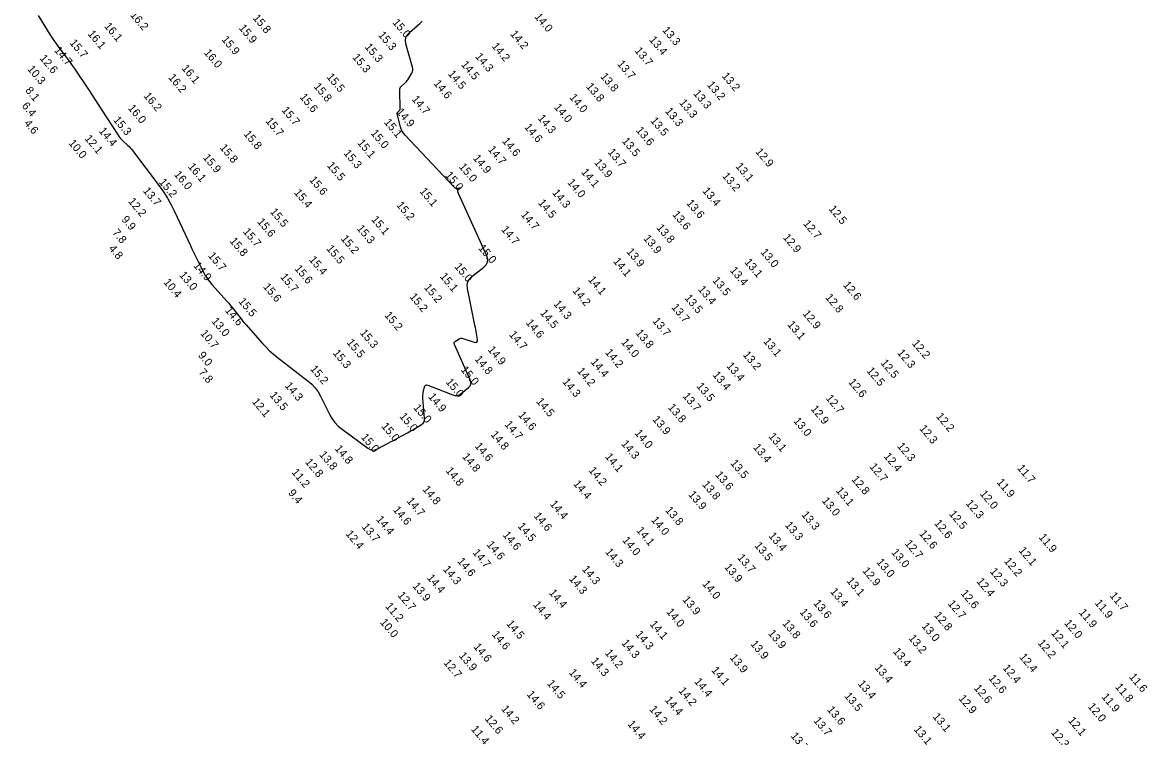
# Model space of a CAD drawing. Extents: x 988130 to 1132882, y 654656 to 841453.
# Drawn here: x 1067568 to 1068271, y 734829 to 735275 of the extents above; entities that cross this region are included whole.
import ezdxf

# ---------------------------------------------------------------- set-up
doc = ezdxf.new("R2010")
doc.units = 0
doc.layers.add('V-TOPO-MAJR', color=7, linetype='Continuous')
doc.layers.add('V-TOPO-SOUN', color=7, linetype='Continuous')

msp = doc.modelspace()

# ---------------------------------------------------------------- linework, layer by layer
at = {"layer": 'V-TOPO-MAJR'}
msp.add_lwpolyline([(1067577.37, 735279.28), (1067584.7, 735267.31), (1067585.85, 735265.48), (1067587.05, 735263.69), (1067588.29, 735261.92), (1067589.57, 735260.18), (1067594.8, 735253.3), (1067596.09, 735251.56), (1067597.36, 735249.82), (1067598.6, 735248.05), (1067599.82, 735246.26), (1067609.09, 735232.46), (1067611.03, 735229.56), (1067612.95, 735226.65), (1067614.86, 735223.72), (1067616.76, 735220.79), (1067627.26, 735204.43), (1067627.88, 735203.53), (1067628.56, 735202.67), (1067629.29, 735201.85), (1067630.07, 735201.08), (1067633.31, 735198.08), (1067634.1, 735197.31), (1067634.86, 735196.51), (1067635.58, 735195.68), (1067636.27, 735194.82), (1067652.99, 735172.79), (1067655.72, 735168.99), (1067658.23, 735165.06), (1067660.52, 735161), (1067662.59, 735156.81), (1067672.43, 735135.48), (1067673.42, 735133.37), (1067674.42, 735131.28), (1067675.43, 735129.19), (1067676.47, 735127.11), (1067680.64, 735118.8), (1067681.75, 735116.76), (1067682.98, 735114.82), (1067684.34, 735112.96), (1067685.83, 735111.19), (1067695.37, 735100.6), (1067696.4, 735099.43), (1067697.4, 735098.24), (1067698.39, 735097.03), (1067699.35, 735095.79), (1067703.13, 735090.83), (1067704.09, 735089.6), (1067705.07, 735088.38), (1067706.07, 735087.19), (1067707.1, 735086.02), (1067717.58, 735074.24), (1067719.73, 735071.94), (1067721.97, 735069.75), (1067724.31, 735067.66), (1067726.75, 735065.68), (1067746.01, 735050.79), (1067748.36, 735048.75), (1067750.45, 735046.49), (1067752.26, 735044), (1067753.79, 735041.29), (1067759.4, 735030), (1067760.94, 735027.29), (1067762.77, 735024.83), (1067764.88, 735022.6), (1067767.28, 735020.61), (1067783.35, 735008.77), (1067784.82, 735007.94), (1067786.33, 735007.59), (1067787.87, 735007.72), (1067789.44, 735008.33), (1067796.14, 735011.92), (1067797.56, 735012.68), (1067798.99, 735013.45), (1067800.41, 735014.22), (1067801.82, 735014.99), (1067808.08, 735018.41), (1067809.2, 735019.03), (1067810.31, 735019.67), (1067811.42, 735020.31), (1067812.52, 735020.97), (1067816.89, 735023.65), (1067817.83, 735024.39), (1067818.47, 735025.28), (1067818.81, 735026.33), (1067818.85, 735027.53), (1067817.77, 735040.09), (1067817.73, 735040.98), (1067817.75, 735041.86), (1067817.84, 735042.74), (1067818, 735043.62), (1067818.78, 735047.12), (1067819.05, 735047.84), (1067819.49, 735048.26), (1067820.08, 735048.39), (1067820.84, 735048.22), (1067836.41, 735042.16), (1067837.79, 735041.8), (1067839.11, 735041.82), (1067840.37, 735042.21), (1067841.58, 735042.97), (1067846.27, 735046.78), (1067847.22, 735047.78), (1067847.73, 735048.89), (1067847.78, 735050.11), (1067847.39, 735051.44), (1067837.51, 735073.67), (1067837.35, 735074.25), (1067837.39, 735074.77), (1067837.64, 735075.23), (1067838.1, 735075.62), (1067840.35, 735077.07), (1067840.93, 735077.36), (1067841.52, 735077.5), (1067842.13, 735077.51), (1067842.75, 735077.37), (1067849.83, 735075.05), (1067850.85, 735074.86), (1067851.52, 735075.08), (1067851.84, 735075.71), (1067851.8, 735076.75), (1067850.97, 735081.71), (1067850.75, 735082.94), (1067850.53, 735084.18), (1067850.29, 735085.42), (1067850.05, 735086.65), (1067845.6, 735108.61), (1067845.42, 735110.81), (1067845.83, 735112.8), (1067846.82, 735114.57), (1067848.39, 735116.12), (1067855.84, 735121.89), (1067857.35, 735123.42), (1067858.15, 735125.13), (1067858.24, 735127.01), (1067857.62, 735129.07), (1067839.9, 735168), (1067839.58, 735169.1), (1067839.65, 735170.07), (1067840.13, 735170.91), (1067841.01, 735171.64), (1067839.95, 735171.17), (1067838.95, 735171.1), (1067838.01, 735171.43), (1067837.11, 735172.15), (1067806.64, 735204.49), (1067805.68, 735205.65), (1067804.89, 735206.89), (1067804.26, 735208.22), (1067803.8, 735209.65), (1067801.7, 735217.87), (1067801.67, 735218.16), (1067801.71, 735218.43), (1067801.83, 735218.67), (1067802.03, 735218.88), (1067803, 735219.69), (1067803.21, 735219.91), (1067803.35, 735220.15), (1067803.44, 735220.43), (1067803.47, 735220.73), (1067803.31, 735232.78), (1067803.37, 735233.46), (1067803.56, 735234.07), (1067803.89, 735234.63), (1067804.35, 735235.12), (1067806.46, 735236.99), (1067806.97, 735237.48), (1067807.44, 735238), (1067807.87, 735238.55), (1067808.26, 735239.13), (1067810.79, 735243.24), (1067811.23, 735244.14), (1067811.47, 735245.07), (1067811.49, 735246.02), (1067811.31, 735247.01), (1067807.16, 735261.62), (1067806.84, 735263.63), (1067807.09, 735265.48), (1067807.9, 735267.15), (1067809.28, 735268.66), (1067815.91, 735274.34), (1067817.22, 735275.81)], dxfattribs=at)

# ---------------------------------------------------------------- texts
at = {"layer": 'V-TOPO-SOUN'}
for s, p in [('16.2 ', (1067634.54, 735279.43)), ('16.1 ', (1067618.31, 735272.46)), ('15.8 ', (1067711.18, 735277.57)), ('15.0 ', (1067798.46, 735274.76)), ('14.0 ', (1067887.22, 735278.39)), ('16.1 ', (1067607.98, 735267.65)), ('15.9 ', (1067702.44, 735271.3)), ('15.3 ', (1067789.54, 735266.93)), ('14.2 ', (1067872.02, 735267.56)), ('13.3 ', (1067967.06, 735269.99)), ('15.7 ', (1067596.66, 735262.04)), ('15.9 ', (1067691.65, 735264.13)), ('15.3 ', (1067781.09, 735259.45)), ('14.2 ', (1067860.48, 735259.98)), ('13.4 ', (1067958.85, 735263.98)), ('12.6 ', (1067577.94, 735252.43)), ('14.7 ', (1067587.02, 735257.4)), ('16.0 ', (1067680.61, 735255.9)), ('15.3 ', (1067773.37, 735252.98)), ('14.3 ', (1067850.14, 735253.5)), ('13.7 ', (1067949.82, 735257.13)), ('10.3 ', (1067570.27, 735245.66)), ('16.1 ', (1067666.67, 735246.2)), ('14.5 ', (1067841.32, 735248.5)), ('13.7 ', (1067938.89, 735248.84)), ('16.2 ', (1067658.37, 735240.35)), ('15.5 ', (1067757.31, 735240.74)), ('14.5 ', (1067833.12, 735242.63)), ('13.8 ', (1067928.39, 735241.01)), ('13.2 ', (1068004.29, 735241.31)), ('8.1', (1067568.97, 735232.27)), ('15.8 ', (1067749.21, 735234.74)), ('14.6 ', (1067824.17, 735236.64)), ('13.8 ', (1067919.46, 735234.75)), ('13.3 ', (1067986.44, 735230.38)), ('13.2 ', (1067995.04, 735235.79)), ('6.4', (1067566.83, 735222.63)), ('16.2 ', (1067642.96, 735228.85)), ('15.6 ', (1067740.44, 735228.11)), ('14.7 ', (1067810.49, 735226.81)), ('14.0 ', (1067909.02, 735227.92)), ('13.3 ', (1067977.68, 735224.62)), ('16.0 ', (1067633.16, 735221.21)), ('15.7 ', (1067729.18, 735219.96)), ('14.9 ', (1067800.94, 735218.9)), ('14.0 ', (1067899.42, 735221.76)), ('13.3 ', (1067968.79, 735219.31)), ('4.6', (1067568.19, 735211.74)), ('15.3 ', (1067623.95, 735213.81)), ('15.7 ', (1067719.13, 735213.13)), ('15.1 ', (1067793.17, 735212.39)), ('14.6 ', (1067880.86, 735209.36)), ('14.3 ', (1067889.26, 735214.93)), ('13.5 ', (1067959.62, 735213.39)), ('12.1 ', (1067606.07, 735202.24)), ('14.4 ', (1067614.96, 735206.93)), ('15.8 ', (1067705.47, 735205.03)), ('15.0 ', (1067784.85, 735205.56)), ('13.6 ', (1067950.63, 735207.34)), ('10.0 ', (1067596.01, 735199.35)), ('15.8 ', (1067690.5, 735196.49)), ('15.1 ', (1067776.54, 735199.51)), ('14.7 ', (1067858.15, 735195.42)), ('14.6 ', (1067866.99, 735200.62)), ('13.5 ', (1067941.83, 735200.59)), ('15.9 ', (1067679.98, 735190.31)), ('15.3 ', (1067767.92, 735193.05)), ('14.9 ', (1067848.78, 735189.93)), ('13.7 ', (1067932.99, 735193.68)), ('12.9 ', (1068025.28, 735193.99)), ('16.1 ', (1067670.65, 735184.68)), ('15.5 ', (1067757.51, 735185.4)), ('15.0 ', (1067839.98, 735184.57)), ('14.1 ', (1067916.36, 735181.24)), ('13.9 ', (1067924.51, 735187.21)), ('13.1 ', (1068012.85, 735184.83)), ('15.2 ', (1067652.49, 735174.98)), ('16.0 ', (1067661.92, 735179.77)), ('15.6 ', (1067746.49, 735176.42)), ('15.0 ', (1067831.35, 735179.25)), ('14.0 ', (1067907.75, 735174.78)), ('13.2 ', (1068004.54, 735178.79)), ('13.7 ', (1067642.52, 735169.58)), ('15.4 ', (1067736.94, 735168.41)), ('15.1 ', (1067815.37, 735169.23)), ('14.3 ', (1067898.3, 735168.32)), ('13.4 ', (1067992.13, 735169.51)), ('12.2 ', (1067633.27, 735162.93)), ('15.2 ', (1067800.91, 735160.58)), ('14.5 ', (1067889.43, 735162.01)), ('13.6 ', (1067982.12, 735161.82)), ('15.5 ', (1067721.93, 735156.42)), ('14.7 ', (1067878.7, 735154.65)), ('13.6 ', (1067973.4, 735154.71)), ('12.5 ', (1068071.12, 735158.18)), ('9.9', (1067629.1, 735151.61)), ('15.6 ', (1067713.89, 735150.2)), ('15.3 ', (1067776.1, 735146.02)), ('15.1 ', (1067785.21, 735151.6)), ('13.8 ', (1067963.47, 735146.46)), ('12.7 ', (1068055.11, 735149)), ('7.8', (1067623.35, 735143.38)), ('15.7 ', (1067705.03, 735144.02)), ('15.2 ', (1067766.18, 735139.61)), ('14.7 ', (1067866.4, 735145.36)), ('13.9 ', (1067955.27, 735139.75)), ('12.9 ', (1068042.5, 735140.39)), ('4.8', (1067621.07, 735133.44)), ('15.8 ', (1067696.69, 735138.17)), ('15.5 ', (1067757.11, 735133.42)), ('15.0 ', (1067852.07, 735133.72)), ('13.9 ', (1067944.66, 735131.48)), ('15.7 ', (1067683.24, 735128.98)), ('15.4 ', (1067746.29, 735126.51)), ('14.1 ', (1067936.34, 735125.48)), ('13.1 ', (1068018.42, 735124.95)), ('13.0 ', (1068028.46, 735131.17)), ('14.9 ', (1067674.08, 735122.81)), ('15.6 ', (1067737.23, 735120.94)), ('15.0 ', (1067837.16, 735122.17)), ('13.4 ', (1068009.35, 735119.83)), ('10.4 ', (1067655.34, 735112.37)), ('13.0 ', (1067665.21, 735116.88)), ('15.7 ', (1067728.33, 735115.67)), ('15.1 ', (1067828.1, 735116.01)), ('14.1 ', (1067920.71, 735114.03)), ('13.5 ', (1067998.36, 735113.55)), ('12.6 ', (1068080.07, 735110.71)), ('15.6 ', (1067717.62, 735109.58)), ('15.2 ', (1067809.14, 735103.35)), ('15.2 ', (1067818.16, 735109.14)), ('14.2 ', (1067910.91, 735107.09)), ('13.4 ', (1067989.4, 735107.95)), ('15.5 ', (1067702.19, 735100.42)), ('14.3 ', (1067899.07, 735098.82)), ('13.7 ', (1067972.78, 735096.72)), ('13.5 ', (1067981, 735102.52)), ('12.8 ', (1068068.93, 735102.86)), ('14.6 ', (1067693.79, 735094.78)), ('15.2 ', (1067793.44, 735091.75)), ('14.5 ', (1067890.72, 735093.15)), ('12.9 ', (1068054.8, 735092.74)), ('13.0 ', (1067685.36, 735088.05)), ('14.6 ', (1067881.8, 735087.05)), ('13.7 ', (1067960.93, 735088.14)), ('13.1 ', (1068045.22, 735085.94)), ('10.7 ', (1067678.39, 735080.43)), ('15.3 ', (1067778.12, 735080.76)), ('14.7 ', (1067871.3, 735079.69)), ('13.8 ', (1067950.39, 735080.68)), ('13.1 ', (1068030.23, 735075.48)), ('15.3 ', (1067761.2, 735068.11)), ('15.5 ', (1067769.84, 735074.71)), ('14.9 ', (1067858, 735070.24)), ('14.2 ', (1067931.32, 735068.51)), ('14.0 ', (1067941.3, 735074.93)), ('12.3 ', (1068113.89, 735068.24)), ('12.2 ', (1068123.12, 735074.2)), ('9.0', (1067676.96, 735066.7)), ('14.8 ', (1067849.8, 735064.32)), ('14.4 ', (1067922.3, 735062.58)), ('13.2 ', (1068017.48, 735067.02)), ('12.5 ', (1068103.5, 735061.95)), ('7.8', (1067677.32, 735056.06)), ('15.2 ', (1067747.01, 735058.2)), ('15.0 ', (1067841.12, 735057.62)), ('14.2 ', (1067913.83, 735056.88)), ('13.4 ', (1067998.53, 735054.47)), ('13.4 ', (1068007.15, 735060.1)), ('12.5 ', (1068094.76, 735057.07)), ('14.3 ', (1067731.18, 735047.75)), ('15.0 ', (1067831.73, 735050.01)), ('14.3 ', (1067904.66, 735050.13)), ('13.5 ', (1067988.44, 735047.44)), ('12.6 ', (1068083.4, 735049.94)), ('13.5 ', (1067721.69, 735041.81)), ('14.9 ', (1067820.78, 735040.83)), ('13.7 ', (1067979.77, 735041.2)), ('12.1 ', (1067710.66, 735037.72)), ('15.0 ', (1067811.57, 735033.92)), ('14.5 ', (1067888.29, 735037.9)), ('13.8 ', (1067970.61, 735034.16)), ('12.9 ', (1068059.87, 735033.19)), ('12.7 ', (1068069.26, 735039.89)), ('15.0 ', (1067802.83, 735028.58)), ('14.6 ', (1067876.97, 735029.38)), ('13.9 ', (1067960.92, 735026.65)), ('12.2 ', (1068138.2, 735028.54)), ('15.0 ', (1067791.49, 735022.38)), ('14.7 ', (1067868.53, 735023.53)), ('13.0 ', (1068049.01, 735025.66)), ('12.3 ', (1068127.76, 735020.99)), ('15.0 ', (1067778.76, 735015.57)), ('14.8 ', (1067859.84, 735017.17)), ('14.0 ', (1067949.78, 735018.06)), ('13.1 ', (1068033.43, 735016.01)), ('14.8 ', (1067762.39, 735008.38)), ('14.6 ', (1067849.87, 735009.99)), ('14.3 ', (1067941.41, 735011.45)), ('13.4 ', (1068023.86, 735009.19)), ('12.3 ', (1068113.87, 735009.95)), ('12.8 ', (1067743.82, 735000.01)), ('13.8 ', (1067752.72, 735004.63)), ('14.8 ', (1067842.03, 735003.37)), ('14.1 ', (1067931.28, 735003.34)), ('13.5 ', (1068009.64, 734999.25)), ('12.4 ', (1068105.47, 735003.56)), ('11.2 ', (1067735.44, 734993.6)), ('14.8 ', (1067831.7, 734994.6)), ('14.2 ', (1067921.05, 734994.8)), ('13.6 ', (1068000.14, 734992.05)), ('12.7 ', (1068096.59, 734997.08)), ('11.7 ', (1068188.87, 734996.24)), ('14.4 ', (1067911.46, 734986.41)), ('13.8 ', (1067991.99, 734985.99)), ('12.8 ', (1068085.33, 734989.19)), ('11.9 ', (1068176.08, 734987.38)), ('9.4', (1067733.23, 734980.69)), ('14.8 ', (1067817.25, 734982.94)), ('13.9 ', (1067983.38, 734979.69)), ('13.1 ', (1068075.56, 734982.11)), ('12.0 ', (1068165.55, 734980.15)), ('14.6 ', (1067798.79, 734970.19)), ('14.7 ', (1067807.33, 734975.66)), ('14.4 ', (1067896.82, 734973.79)), ('13.8 ', (1067968.91, 734969.91)), ('13.0 ', (1068066.78, 734975.81)), ('12.3 ', (1068156.7, 734974.19)), ('14.4 ', (1067788.21, 734964.13)), ('14.6 ', (1067886.76, 734966.35)), ('14.0 ', (1067960.09, 734963.78)), ('13.3 ', (1068054.05, 734967.08)), ('12.5 ', (1068146.25, 734967.55)), ('13.7 ', (1067779.26, 734959.52)), ('14.5 ', (1067876.72, 734959.87)), ('14.1 ', (1067950.87, 734957.26)), ('13.3 ', (1068043.73, 734960.56)), ('12.6 ', (1068137, 734961.73)), ('12.4 ', (1067769.2, 734955.1)), ('14.6 ', (1067867.39, 734954.42)), ('14.0 ', (1067942.07, 734951.11)), ('13.4 ', (1068033.51, 734953.84)), ('12.7 ', (1068118.58, 734949.08)), ('12.6 ', (1068127.61, 734955.24)), ('11.9 ', (1068202.34, 734952.99)), ('14.7 ', (1067848.52, 734943.41)), ('14.6 ', (1067857.31, 734948.42)), ('14.3 ', (1067931.39, 734943.85)), ('13.5 ', (1068024.66, 734947.79)), ('13.0 ', (1068110.24, 734943.5)), ('12.1 ', (1068189.77, 734944.75)), ('14.6 ', (1067838.98, 734937.99)), ('13.7 ', (1068013.94, 734940.22)), ('13.0 ', (1068100.91, 734937.44)), ('12.2 ', (1068180.62, 734938.07)), ('14.4 ', (1067820.01, 734927.6)), ('14.3 ', (1067830.01, 734932.97)), ('14.3 ', (1067916.88, 734933)), ('13.9 ', (1068005.84, 734934.34)), ('12.9 ', (1068092.09, 734932.07)), ('12.3 ', (1068171.79, 734931.61)), ('13.9 ', (1067810.96, 734922.51)), ('14.3 ', (1067908.77, 734926.98)), ('14.0 ', (1067992.06, 734923.8)), ('13.1 ', (1068082.27, 734925.73)), ('12.4 ', (1068163.47, 734925.38)), ('12.7 ', (1067801.65, 734916.69)), ('14.4 ', (1067896.24, 734918.3)), ('13.9 ', (1067979.65, 734913.97)), ('13.4 ', (1068072, 734919.03)), ('12.6 ', (1068153.55, 734917.93)), ('11.7 ', (1068246.69, 734916.48)), ('11.2 ', (1067793.98, 734909.81)), ('14.4 ', (1067886.3, 734910.88)), ('14.0 ', (1067969.6, 734906.35)), ('13.6 ', (1068061.5, 734911.76)), ('12.7 ', (1068145.48, 734911.47)), ('11.9 ', (1068237.32, 734911.88)), ('10.0 ', (1067790.68, 734899.84)), ('13.6 ', (1068052.9, 734906.18)), ('12.8 ', (1068136.96, 734904.18)), ('11.9 ', (1068227.42, 734905.97)), ('14.5 ', (1067869.59, 734898.92)), ('14.3 ', (1067950.29, 734892.29)), ('14.1 ', (1067959.26, 734898.65)), ('13.9 ', (1068033.19, 734892.93)), ('13.8 ', (1068042.08, 734899.14)), ('13.0 ', (1068129.16, 734897.41)), ('12.1 ', (1068210.07, 734893.12)), ('12.0 ', (1068218.26, 734899.31)), ('14.6 ', (1067860.59, 734892.23)), ('14.3 ', (1067941.57, 734886.89)), ('13.9 ', (1068022.2, 734886.27)), ('13.2 ', (1068120.98, 734889.9)), ('12.2 ', (1068201.72, 734886.9)), ('13.9 ', (1067839.95, 734878.95)), ('14.6 ', (1067849.07, 734884.52)), ('14.2 ', (1067931.2, 734880.67)), ('13.4 ', (1068111.22, 734881.62)), ('12.7 ', (1067830.43, 734874.48)), ('14.3 ', (1067922.43, 734875.67)), ('13.9 ', (1068009.25, 734877.74)), ('13.4 ', (1068099.76, 734871.45)), ('12.4 ', (1068179.83, 734871.25)), ('12.4 ', (1068190.19, 734878.13)), ('14.4 ', (1067908.64, 734868.42)), ('14.1 ', (1067997.75, 734869.88)), ('12.6 ', (1068170.9, 734864.91)), ('11.6 ', (1068258.78, 734865.67)), ('14.5 ', (1067895.03, 734861.59)), ('14.4 ', (1067987.03, 734862.77)), ('13.4 ', (1068089.26, 734861.41)), ('12.6 ', (1068161.82, 734858.7)), ('11.8 ', (1068250.07, 734859.45)), ('14.6 ', (1067882.38, 734854.79)), ('14.4 ', (1067968.66, 734851.29)), ('14.2 ', (1067977.2, 734857.06)), ('13.5 ', (1068080.82, 734853.75)), ('12.9 ', (1068152.23, 734852.26)), ('11.9 ', (1068241.61, 734853.25)), ('14.2 ', (1067866.42, 734845.72)), ('14.2 ', (1067958.98, 734845.43)), ('13.6 ', (1068070.06, 734845.2)), ('12.0 ', (1068233, 734847.15)), ('12.6 ', (1067856.18, 734839.56)), ('14.4 ', (1067945.32, 734836.22)), ('13.7 ', (1068061.59, 734838.37)), ('13.1 ', (1068136.05, 734840.86)), ('12.1 ', (1068220.66, 734838.43)), ('11.4 ', (1067847.54, 734833.03)), ('13.1 ', (1068124.28, 734832.94)), ('12.3 ', (1068210.03, 734830.99)), ('13.7 ', (1068047.32, 734828.81))]:
    msp.add_text(s, height=5, rotation=310, dxfattribs=at).set_placement(p)

doc.saveas('drawing.dxf')
